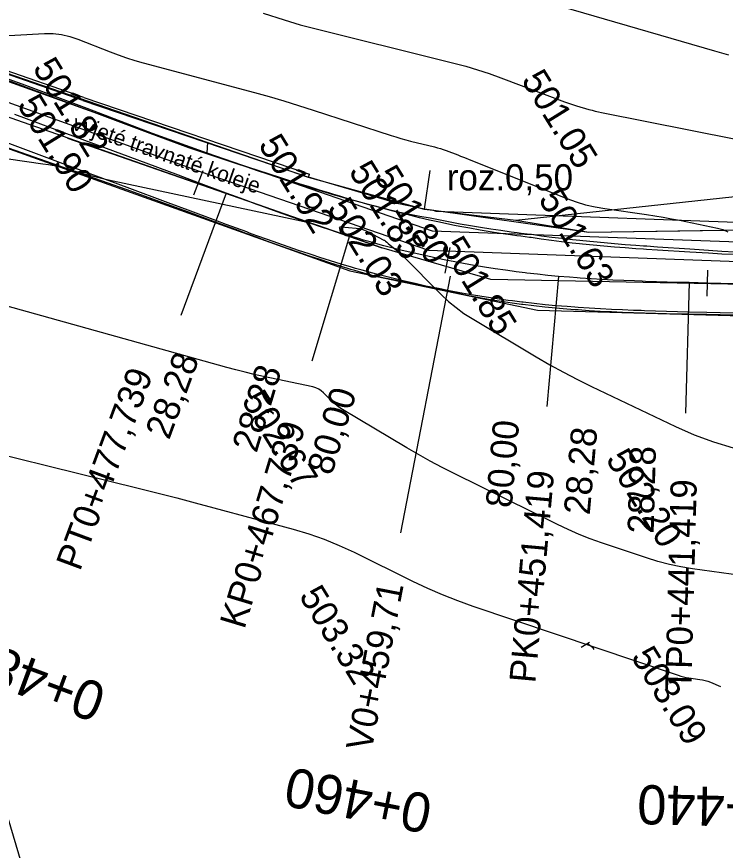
# Model space of a CAD drawing. Extents: x -636600 to -628587, y -1090963 to -1085869.
# Drawn here: x -629691 to -629636.8, y -1086066.1 to -1086002.4 of the extents above; entities that cross this region are included whole.
import ezdxf

# ---------------------------------------------------------------- set-up
doc = ezdxf.new("R2010")
doc.units = 0
for name, color, linetype in [('01_OBVOD PÚ', 7, 'Continuous'), ('01_PARCELY_NÁVRH_PC', 7, 'Continuous'), ('07_OCH_P A POPISY TI', 7, 'Continuous'), ('07_VODOVOD', 7, 'Continuous'), ('15', 7, 'Continuous'), ('23', 7, 'Continuous'), ('40', 7, 'Continuous'), ('43', 7, 'Continuous'), ('56', 7, 'Continuous'), ('Ex_Major Contours', 7, 'Continuous'), ('Ex_Minor Contours', 7, 'Continuous'), ('HEKTOMETRY20', 7, 'Continuous'), ('HL_BODY', 7, 'Continuous'), ('koty_vše', 7, 'Continuous'), ('POLOMERY', 7, 'Continuous'), ('popis', 7, 'Continuous'), ('situace_osa', 7, 'Continuous'), ('situace_těleso', 7, 'Continuous'), ('situace_vozovka', 7, 'Continuous'), ('VRCHOLY', 7, 'Continuous')]:
    doc.layers.add(name, color=color, linetype=linetype)

msp = doc.modelspace()

# ---------------------------------------------------------------- linework, layer by layer
at = {"layer": '01_OBVOD PÚ'}
for points in [[(-629590.844, -1086019.794), (-629610.394, -1086020.247), (-629612.536, -1086020.49), (-629627.282, -1086015.154), (-629630.643, -1086015.573), (-629652.825, -1086017.969), (-629659.806, -1086017.134), (-629668.684, -1086014.673), (-629724.193, -1085995.508)], [(-629700.71, -1086033.366), (-629688.433, -1086074.68)]]:
    msp.add_lwpolyline(points, dxfattribs=at)
at = {"layer": '01_PARCELY_NÁVRH_PC'}
for points in [[(-629590.844, -1086019.794), (-629610.394, -1086020.247), (-629612.536, -1086020.49), (-629626.352, -1086019.398), (-629631.588, -1086018.648), (-629647.234, -1086018.876), (-629652.825, -1086017.969), (-629659.806, -1086017.134), (-629668.684, -1086014.673), (-629724.193, -1085995.508)], [(-629704.524, -1086007.868), (-629665.539, -1086021.812), (-629651.158, -1086024.839), (-629607.881, -1086026.016), (-629588.058, -1086025.812)]]:
    msp.add_lwpolyline(points, dxfattribs=at)
at = {"layer": '07_OCH_P A POPISY TI'}
for points in [[(-629727.873, -1085995.954), (-629708.919, -1086002.733), (-629676.98, -1086014.217), (-629659.507, -1086020.243), (-629627.422, -1086021.414), (-629606.541, -1086023.383), (-629591.069, -1086021.887), (-629577.808, -1086021.591)], [(-629659.064, -1086017.223), (-629658.951, -1086017.261), (-629629.686, -1086018.33)]]:
    msp.add_lwpolyline(points, dxfattribs=at)
at = {"layer": '07_VODOVOD'}
msp.add_line((-629676.431, -1086011.999), (-629676.482, -1086012.802), dxfattribs=at)
msp.add_lwpolyline([(-629778.609, -1085970.158), (-629774.481, -1085970.848), (-629768.873, -1085976.728), (-629739.403, -1085989.859), (-629729.114, -1085993.917), (-629708.412, -1086001.321), (-629676.482, -1086012.802), (-629659.229, -1086018.752), (-629627.324, -1086019.917), (-629606.542, -1086021.876), (-629591.158, -1086020.388), (-629577.105, -1086020.075)], dxfattribs=at)
at = {"layer": '23'}
for p, q in [((-629685.962, -1086008.797), (-629706.389, -1086001.705)), ((-629685.88, -1086008.561), (-629706.307, -1086001.469)), ((-629685.962, -1086008.797), (-629668.69, -1086014.665)), ((-629685.881, -1086008.56), (-629668.609, -1086014.428)), ((-629659.808, -1086017.111), (-629659.391, -1086014.141)), ((-629668.69, -1086014.665), (-629668.609, -1086014.428)), ((-629647.234, -1086018.876), (-629659.808, -1086017.111)), ((-629631.588, -1086018.648), (-629647.234, -1086018.876))]:
    msp.add_line(p, q, dxfattribs=at)
at = {"layer": '40'}
for p, q in [((-629703.701, -1086005.827), (-629663.076, -1086020.059)), ((-629663.076, -1086020.059), (-629687.103, -1086011.688)), ((-629654.745, -1086022.471), (-629663.076, -1086020.059)), ((-629626.267, -1086023.037), (-629654.745, -1086022.471))]:
    msp.add_line(p, q, dxfattribs=at)
at = {"layer": '43'}
for points in [[(-629647.826, -1086050.607), (-629647.203, -1086050.223)], [(-629647.404, -1086050.347), (-629647.27, -1086050.383), (-629647.162, -1086050.438), (-629647.04, -1086050.547), (-629646.941, -1086050.662), (-629646.852, -1086050.792)]]:
    msp.add_lwpolyline(points, dxfattribs=at)
at = {"layer": '56'}
for p, q in [((-629661.772, -1086016.691), (-629668.69, -1086014.665)), ((-629659.808, -1086017.111), (-629661.772, -1086016.691))]:
    msp.add_line(p, q, dxfattribs=at)
at = {"layer": 'Ex_Major Contours'}
msp.add_lwpolyline([(-629632.641, -1086045.532), (-629639.296, -1086044.607), (-629640.193, -1086044.461), (-629641.08, -1086044.274), (-629641.957, -1086044.045), (-629642.825, -1086043.775), (-629646.275, -1086042.611), (-629647.132, -1086042.306), (-629647.977, -1086041.974), (-629648.811, -1086041.613), (-629649.633, -1086041.225), (-629657.543, -1086037.33), (-629658.467, -1086036.864), (-629659.381, -1086036.379), (-629660.285, -1086035.876), (-629661.18, -1086035.355), (-629666.1, -1086032.422), (-629666.303, -1086032.293), (-629666.497, -1086032.151), (-629666.681, -1086031.997), (-629666.856, -1086031.832), (-629667.539, -1086031.146), (-629667.717, -1086030.99), (-629667.913, -1086030.863), (-629668.125, -1086030.768), (-629668.353, -1086030.702), (-629672.136, -1086029.897), (-629672.844, -1086029.74), (-629673.549, -1086029.573), (-629674.252, -1086029.394), (-629674.951, -1086029.205), (-629692.417, -1086024.337)], dxfattribs=at)
at = {"layer": 'Ex_Minor Contours'}
for points in [[(-629649.401, -1086001.568), (-629637.628, -1086004.996), (-629637.089, -1086005.153), (-629636.549, -1086005.311)], [(-629672.174, -1086002.105), (-629670.557, -1086002.632), (-629670.152, -1086002.76), (-629669.744, -1086002.881), (-629669.335, -1086002.995), (-629668.923, -1086003.101), (-629657.579, -1086005.93), (-629656.664, -1086006.172), (-629655.758, -1086006.44), (-629654.86, -1086006.735), (-629653.969, -1086007.055), (-629649.115, -1086008.884), (-629648.883, -1086008.969), (-629648.649, -1086009.049), (-629648.415, -1086009.125), (-629648.178, -1086009.196), (-629647.23, -1086009.472), (-629646.992, -1086009.539), (-629646.753, -1086009.6), (-629646.512, -1086009.656), (-629646.271, -1086009.706), (-629632.653, -1086012.404)], [(-629698.446, -1086004.198), (-629688.906, -1086003.678), (-629688.248, -1086003.677), (-629687.602, -1086003.746), (-629686.968, -1086003.885), (-629686.345, -1086004.095), (-629683.875, -1086005.073), (-629683.254, -1086005.308), (-629682.628, -1086005.525), (-629681.995, -1086005.724), (-629681.357, -1086005.905), (-629672.836, -1086008.185), (-629671.704, -1086008.496), (-629670.577, -1086008.822), (-629669.454, -1086009.163), (-629668.335, -1086009.519), (-629662.382, -1086011.459), (-629662.009, -1086011.577), (-629661.634, -1086011.688), (-629661.257, -1086011.793), (-629660.878, -1086011.891), (-629659.056, -1086012.345), (-629658.828, -1086012.405), (-629658.603, -1086012.472), (-629658.38, -1086012.545), (-629658.159, -1086012.625), (-629657.279, -1086012.956), (-629657.06, -1086013.039), (-629656.84, -1086013.124), (-629656.621, -1086013.21), (-629656.403, -1086013.296), (-629648.919, -1086016.288), (-629648.213, -1086016.546), (-629647.496, -1086016.761), (-629646.767, -1086016.933), (-629646.027, -1086017.061), (-629642.818, -1086017.519), (-629642.185, -1086017.614), (-629641.553, -1086017.719), (-629640.923, -1086017.832), (-629640.294, -1086017.955), (-629637.399, -1086018.543), (-629636.983, -1086018.663), (-629636.604, -1086018.847)], [(-629695.902, -1086012.651), (-629689.016, -1086013.627), (-629688.591, -1086013.694), (-629688.169, -1086013.775), (-629687.75, -1086013.87), (-629687.334, -1086013.979), (-629685.674, -1086014.441), (-629685.259, -1086014.554), (-629684.841, -1086014.66), (-629684.423, -1086014.759), (-629684.002, -1086014.852), (-629669.247, -1086017.994), (-629668.935, -1086018.066), (-629668.626, -1086018.147), (-629668.32, -1086018.237), (-629668.016, -1086018.337), (-629666.327, -1086018.921), (-629666.274, -1086018.932), (-629666.242, -1086018.922), (-629666.229, -1086018.89), (-629666.237, -1086018.836), (-629666.31, -1086018.579), (-629666.317, -1086018.523), (-629666.303, -1086018.485), (-629666.268, -1086018.464), (-629666.213, -1086018.461), (-629665.042, -1086018.554), (-629664.827, -1086018.581), (-629664.619, -1086018.63), (-629664.417, -1086018.699), (-629664.22, -1086018.789), (-629662.92, -1086019.466), (-629662.89, -1086019.483), (-629662.861, -1086019.501), (-629662.833, -1086019.521), (-629662.807, -1086019.542), (-629662.702, -1086019.631), (-629662.676, -1086019.653), (-629662.65, -1086019.675), (-629662.623, -1086019.697), (-629662.597, -1086019.718), (-629661.928, -1086020.265), (-629661.809, -1086020.364), (-629661.693, -1086020.467), (-629661.58, -1086020.573), (-629661.469, -1086020.682), (-629658.518, -1086023.648), (-629657.975, -1086024.16), (-629657.404, -1086024.636), (-629656.804, -1086025.075), (-629656.175, -1086025.477), (-629651.271, -1086028.4), (-629650.233, -1086029.003), (-629649.181, -1086029.58), (-629648.116, -1086030.133), (-629647.038, -1086030.662), (-629640.615, -1086033.716), (-629639.168, -1086034.353), (-629637.691, -1086034.903), (-629636.185, -1086035.365)], [(-629697.962, -1086034.429), (-629681.626, -1086038.472), (-629680.203, -1086038.828), (-629678.783, -1086039.192), (-629677.364, -1086039.563), (-629675.948, -1086039.942), (-629669.867, -1086041.588), (-629668.671, -1086041.943), (-629667.497, -1086042.354), (-629666.344, -1086042.821), (-629665.212, -1086043.345), (-629660.728, -1086045.553), (-629659.599, -1086046.086), (-629658.454, -1086046.581), (-629657.294, -1086047.037), (-629656.117, -1086047.456), (-629640.412, -1086052.752), (-629640.209, -1086052.816), (-629640.003, -1086052.869), (-629639.796, -1086052.913), (-629639.586, -1086052.947), (-629638.742, -1086053.065), (-629638.533, -1086053.101), (-629638.328, -1086053.15), (-629638.126, -1086053.214), (-629637.929, -1086053.291), (-629637.165, -1086053.618)]]:
    msp.add_lwpolyline(points, dxfattribs=at)
at = {"layer": 'HEKTOMETRY20'}
for points in [[(-629677.464, -1086016.016), (-629676.767, -1086014.142)], [(-629658.242, -1086022.007), (-629657.852, -1086020.045)], [(-629638.179, -1086023.758), (-629638.126, -1086021.759)]]:
    msp.add_lwpolyline(points, dxfattribs=at)
at = {"layer": 'HL_BODY'}
for points in [[(-629674.996, -1086015.866), (-629678.478, -1086025.24)], [(-629665.553, -1086019.151), (-629668.443, -1086028.725)], [(-629649.558, -1086022.246), (-629650.448, -1086032.207)], [(-629639.571, -1086022.721), (-629639.838, -1086032.717)]]:
    msp.add_lwpolyline(points, dxfattribs=at)
at = {"layer": 'POLOMERY'}
for points in [[(-629674.996, -1086015.866), (-629678.478, -1086025.24)], [(-629665.553, -1086019.151), (-629668.443, -1086028.725)], [(-629649.558, -1086022.246), (-629650.448, -1086032.207)], [(-629639.571, -1086022.721), (-629639.838, -1086032.717)]]:
    msp.add_lwpolyline(points, dxfattribs=at)
at = {"layer": 'situace_osa'}
msp.add_lwpolyline([(-629633.154, -1086022.892), (-629637.132, -1086022.786), (-629638.152, -1086022.759), (-629639.571, -1086022.721), (-629640.404, -1086022.699), (-629641.237, -1086022.676), (-629642.07, -1086022.651), (-629642.903, -1086022.624), (-629643.15, -1086022.616), (-629643.736, -1086022.595), (-629644.569, -1086022.562), (-629645.401, -1086022.524), (-629646.233, -1086022.482), (-629647.065, -1086022.433), (-629647.897, -1086022.378), (-629648.143, -1086022.361), (-629648.728, -1086022.316), (-629649.558, -1086022.246), (-629650.371, -1086022.17), (-629651.182, -1086022.085), (-629651.993, -1086021.991), (-629652.104, -1086021.978), (-629652.802, -1086021.89), (-629653.116, -1086021.848), (-629653.611, -1086021.78), (-629654.418, -1086021.662), (-629655.224, -1086021.535), (-629656.029, -1086021.401), (-629656.833, -1086021.258), (-629657.635, -1086021.107), (-629658.047, -1086021.026), (-629658.435, -1086020.948), (-629659.234, -1086020.781), (-629660.031, -1086020.605), (-629660.826, -1086020.422), (-629661.619, -1086020.23), (-629662.41, -1086020.031), (-629662.918, -1086019.898), (-629663.199, -1086019.823), (-629663.986, -1086019.607), (-629664.474, -1086019.469), (-629664.771, -1086019.383), (-629665.553, -1086019.151), (-629666.35, -1086018.907), (-629667.144, -1086018.654), (-629667.708, -1086018.47), (-629667.936, -1086018.395), (-629668.726, -1086018.129), (-629669.514, -1086017.858), (-629670.3, -1086017.583), (-629671.085, -1086017.303), (-629671.869, -1086017.02), (-629672.427, -1086016.816), (-629672.652, -1086016.734), (-629673.434, -1086016.446), (-629674.215, -1086016.156), (-629674.996, -1086015.866), (-629677.115, -1086015.079), (-629678.649, -1086014.51), (-629681.802, -1086013.338), (-629686.49, -1086011.597), (-629691.177, -1086009.856)], dxfattribs=at)
at = {"layer": 'situace_těleso'}
for points in [[(-629695.055, -1086005.938), (-629690.347, -1086007.622), (-629685.661, -1086009.366), (-629680.99, -1086011.152), (-629677.846, -1086012.349), (-629676.297, -1086012.876), (-629674.154, -1086013.598), (-629673.364, -1086013.862), (-629672.576, -1086014.124), (-629671.789, -1086014.383), (-629671.563, -1086014.457), (-629671.003, -1086014.639), (-629670.219, -1086014.89), (-629669.435, -1086015.137), (-629668.652, -1086015.378), (-629667.87, -1086015.612), (-629667.092, -1086015.854), (-629666.87, -1086015.924), (-629666.318, -1086016.095), (-629665.543, -1086016.328), (-629664.769, -1086016.553), (-629664.008, -1086016.759), (-629663.716, -1086016.826), (-629663.243, -1086016.95), (-629662.479, -1086017.143), (-629662.206, -1086017.21), (-629661.712, -1086017.322), (-629660.94, -1086017.48), (-629660.167, -1086017.631), (-629659.393, -1086017.775), (-629658.621, -1086017.927), (-629657.849, -1086018.078), (-629657.475, -1086018.148), (-629657.076, -1086018.221), (-629656.302, -1086018.357), (-629655.527, -1086018.486), (-629654.75, -1086018.607), (-629653.973, -1086018.721), (-629653.194, -1086018.827), (-629652.717, -1086018.888), (-629652.415, -1086018.926), (-629651.742, -1086019.005), (-629651.635, -1086019.021), (-629650.857, -1086019.131), (-629650.078, -1086019.234), (-629649.297, -1086019.33), (-629648.498, -1086019.42), (-629647.934, -1086019.481), (-629647.695, -1086019.506), (-629646.889, -1086019.585), (-629646.08, -1086019.66), (-629645.267, -1086019.729), (-629644.452, -1086019.794), (-629643.633, -1086019.856), (-629643.056, -1086019.897), (-629642.812, -1086019.914), (-629641.988, -1086019.971), (-629641.162, -1086020.029), (-629640.334, -1086020.088), (-629639.503, -1086020.147), (-629638.085, -1086020.25), (-629637.066, -1086020.326), (-629633.09, -1086020.507)], [(-629633.217, -1086025.249), (-629637.196, -1086025.188), (-629638.216, -1086025.17), (-629639.636, -1086025.143), (-629640.47, -1086025.125), (-629641.306, -1086025.106), (-629642.145, -1086025.085), (-629642.985, -1086025.06), (-629643.235, -1086025.052), (-629643.827, -1086025.032), (-629644.672, -1086024.999), (-629645.518, -1086024.961), (-629646.366, -1086024.917), (-629647.216, -1086024.867), (-629648.067, -1086024.809), (-629648.32, -1086024.79), (-629648.92, -1086024.743), (-629649.775, -1086024.669), (-629650.611, -1086024.587), (-629651.447, -1086024.496), (-629652.282, -1086024.397), (-629652.396, -1086024.382), (-629653.116, -1086024.289), (-629653.439, -1086024.243), (-629653.947, -1086024.164), (-629654.777, -1086024.029), (-629655.605, -1086023.884), (-629656.431, -1086023.73), (-629657.253, -1086023.555), (-629658.073, -1086023.371), (-629658.494, -1086023.273), (-629658.89, -1086023.179), (-629659.707, -1086022.983), (-629660.533, -1086022.836), (-629661.359, -1086022.68), (-629662.184, -1086022.517), (-629663.007, -1086022.345), (-629663.535, -1086022.23), (-629663.829, -1086022.165), (-629664.64, -1086021.945), (-629665.141, -1086021.798), (-629665.446, -1086021.707), (-629666.25, -1086021.462), (-629667.068, -1086021.203), (-629667.881, -1086020.938), (-629668.458, -1086020.745), (-629668.69, -1086020.667), (-629669.495, -1086020.391), (-629670.296, -1086020.11), (-629671.094, -1086019.825), (-629671.888, -1086019.538), (-629672.679, -1086019.249), (-629673.242, -1086019.042), (-629673.468, -1086018.958), (-629674.254, -1086018.667), (-629675.039, -1086018.376), (-629675.821, -1086018.086), (-629677.942, -1086017.306), (-629679.479, -1086016.745), (-629682.644, -1086015.604), (-629687.364, -1086013.95), (-629692.08, -1086012.289)]]:
    msp.add_lwpolyline(points, dxfattribs=at)
at = {"layer": 'situace_vozovka'}
for points in [[(-629633.094, -1086020.643), (-629637.072, -1086020.537), (-629638.091, -1086020.476), (-629639.509, -1086020.392), (-629640.34, -1086020.342), (-629641.17, -1086020.292), (-629641.997, -1086020.241), (-629642.821, -1086020.187), (-629643.065, -1086020.171), (-629643.643, -1086020.131), (-629644.463, -1086020.071), (-629645.28, -1086020.007), (-629646.095, -1086019.938), (-629646.906, -1086019.863), (-629647.715, -1086019.783), (-629647.954, -1086019.758), (-629648.52, -1086019.695), (-629649.322, -1086019.601), (-629650.104, -1086019.5), (-629650.886, -1086019.391), (-629651.666, -1086019.274), (-629651.773, -1086019.258), (-629652.447, -1086019.173), (-629652.75, -1086019.133), (-629653.228, -1086019.067), (-629654.008, -1086018.953), (-629654.787, -1086018.831), (-629655.564, -1086018.701), (-629656.34, -1086018.563), (-629657.114, -1086018.417), (-629657.513, -1086018.339), (-629657.887, -1086018.263), (-629658.658, -1086018.102), (-629659.428, -1086017.932), (-629660.196, -1086017.755), (-629660.962, -1086017.57), (-629661.726, -1086017.377), (-629662.216, -1086017.249), (-629662.488, -1086017.177), (-629663.248, -1086016.968), (-629663.719, -1086016.835), (-629664.009, -1086016.762), (-629664.772, -1086016.563), (-629665.551, -1086016.352), (-629666.33, -1086016.133), (-629666.886, -1086015.972), (-629667.11, -1086015.907), (-629667.89, -1086015.673), (-629668.671, -1086015.433), (-629669.453, -1086015.188), (-629670.236, -1086014.938), (-629671.019, -1086014.683), (-629671.579, -1086014.5), (-629671.804, -1086014.425), (-629672.591, -1086014.165), (-629673.379, -1086013.902), (-629674.169, -1086013.638), (-629676.313, -1086012.92), (-629677.865, -1086012.4), (-629681.019, -1086011.229), (-629685.706, -1086009.488), (-629690.393, -1086007.747), (-629695.08, -1086006.006)], [(-629633.214, -1086025.141), (-629637.192, -1086025.035), (-629638.212, -1086025.008), (-629639.631, -1086024.97), (-629640.465, -1086024.948), (-629641.301, -1086024.925), (-629642.139, -1086024.9), (-629642.979, -1086024.873), (-629643.228, -1086024.865), (-629643.82, -1086024.843), (-629644.664, -1086024.81), (-629645.509, -1086024.772), (-629646.356, -1086024.728), (-629647.204, -1086024.679), (-629648.054, -1086024.623), (-629648.307, -1086024.605), (-629648.906, -1086024.559), (-629649.758, -1086024.488), (-629650.594, -1086024.409), (-629651.428, -1086024.321), (-629652.261, -1086024.225), (-629652.376, -1086024.211), (-629653.094, -1086024.121), (-629653.417, -1086024.078), (-629653.925, -1086024.008), (-629654.755, -1086023.886), (-629655.584, -1086023.756), (-629656.412, -1086023.618), (-629657.238, -1086023.471), (-629658.062, -1086023.316), (-629658.486, -1086023.233), (-629658.885, -1086023.153), (-629659.706, -1086022.981), (-629660.525, -1086022.8), (-629661.343, -1086022.612), (-629662.158, -1086022.415), (-629662.972, -1086022.209), (-629663.494, -1086022.073), (-629663.783, -1086021.996), (-629664.592, -1086021.774), (-629665.094, -1086021.632), (-629665.399, -1086021.544), (-629666.203, -1086021.305), (-629667.021, -1086021.054), (-629667.835, -1086020.795), (-629668.412, -1086020.607), (-629668.645, -1086020.53), (-629669.45, -1086020.259), (-629670.252, -1086019.984), (-629671.051, -1086019.704), (-629671.846, -1086019.42), (-629672.638, -1086019.134), (-629673.2, -1086018.929), (-629673.427, -1086018.846), (-629674.213, -1086018.556), (-629674.998, -1086018.266), (-629675.78, -1086017.975), (-629677.899, -1086017.188), (-629679.432, -1086016.619), (-629682.586, -1086015.447), (-629687.273, -1086013.706), (-629691.96, -1086011.965)]]:
    msp.add_lwpolyline(points, dxfattribs=at)
at = {"layer": 'VRCHOLY'}
msp.add_lwpolyline([(-629657.853, -1086022.234), (-629661.652, -1086041.87)], dxfattribs=at)

# ---------------------------------------------------------------- texts
at = {"layer": '15'}
msp.add_text('vyjeté travnaté koleje', height=1.2, rotation=340.79052, dxfattribs=at).set_placement((-629686.856, -1086010.98))
at = {"layer": 'HEKTOMETRY20'}
for s, rotation, p in [('0+480', 159.62347, (-629684, -1086053.592)), ('0+460', 168.74743, (-629659.075, -1086061.951)), ('0+440', 178.47375, (-629632.224, -1086061.43))]:
    msp.add_text(s, height=3, rotation=rotation, dxfattribs=at).set_placement(p)
at = {"layer": 'HL_BODY'}
for s, rotation, p in [('PT0+477,739', 69.62347, (-629686.191, -1086044.85)), ('KP0+467,739', 73.20446, (-629673.605, -1086049.29)), ('PK0+451,419', 84.89277, (-629651.338, -1086053.392)), ('TP0+441,419', 88.47375, (-629639.402, -1086053.916))]:
    msp.add_text(s, height=2, rotation=rotation, dxfattribs=at).set_placement(p)
at = {"layer": 'koty_vše'}
for s, p in [('501.82', (-629689.852, -1086006.305)), ('501.05', (-629652.454, -1086007.23)), ('501.90', (-629691.043, -1086009.116)), ('501.92', (-629672.584, -1086012.166)), ('501.85', (-629665.663, -1086014.199)), ('501.80', (-629663.744, -1086014.546)), ('501.63', (-629651.153, -1086016.337)), ('502.03', (-629667.31, -1086017.011)), ('501.85', (-629658.636, -1086019.978)), ('502.67', (-629673.869, -1086031.738)), ('502.20', (-629645.99, -1086036.223)), ('503.32', (-629669.468, -1086046.681)), ('503.09', (-629644.059, -1086051.336))]:
    msp.add_text(s, height=2, rotation=301.70867, dxfattribs=at).set_placement(p)
at = {"layer": 'POLOMERY'}
for s, rotation, p in [('28,28', 69.62347, (-629679.364, -1086034.806)), ('28,28', 73.20446, (-629672.669, -1086035.806)), ('80,00', 73.20446, (-629666.925, -1086037.539)), ('80,00', 84.89277, (-629653.153, -1086039.997)), ('28,28', 84.89277, (-629647.176, -1086040.531)), ('28,28', 88.47375, (-629642.282, -1086041.935))]:
    msp.add_text(s, height=2, rotation=rotation, dxfattribs=at).set_placement(p)
at = {"layer": 'popis'}
msp.add_text('roz.0,50', height=2, dxfattribs=at).set_placement((-629658.112, -1086015.664))
at = {"layer": 'VRCHOLY'}
msp.add_text('V0+459,71', height=2, rotation=79.04861, dxfattribs=at).set_placement((-629663.877, -1086058.633))

doc.saveas('drawing.dxf')
